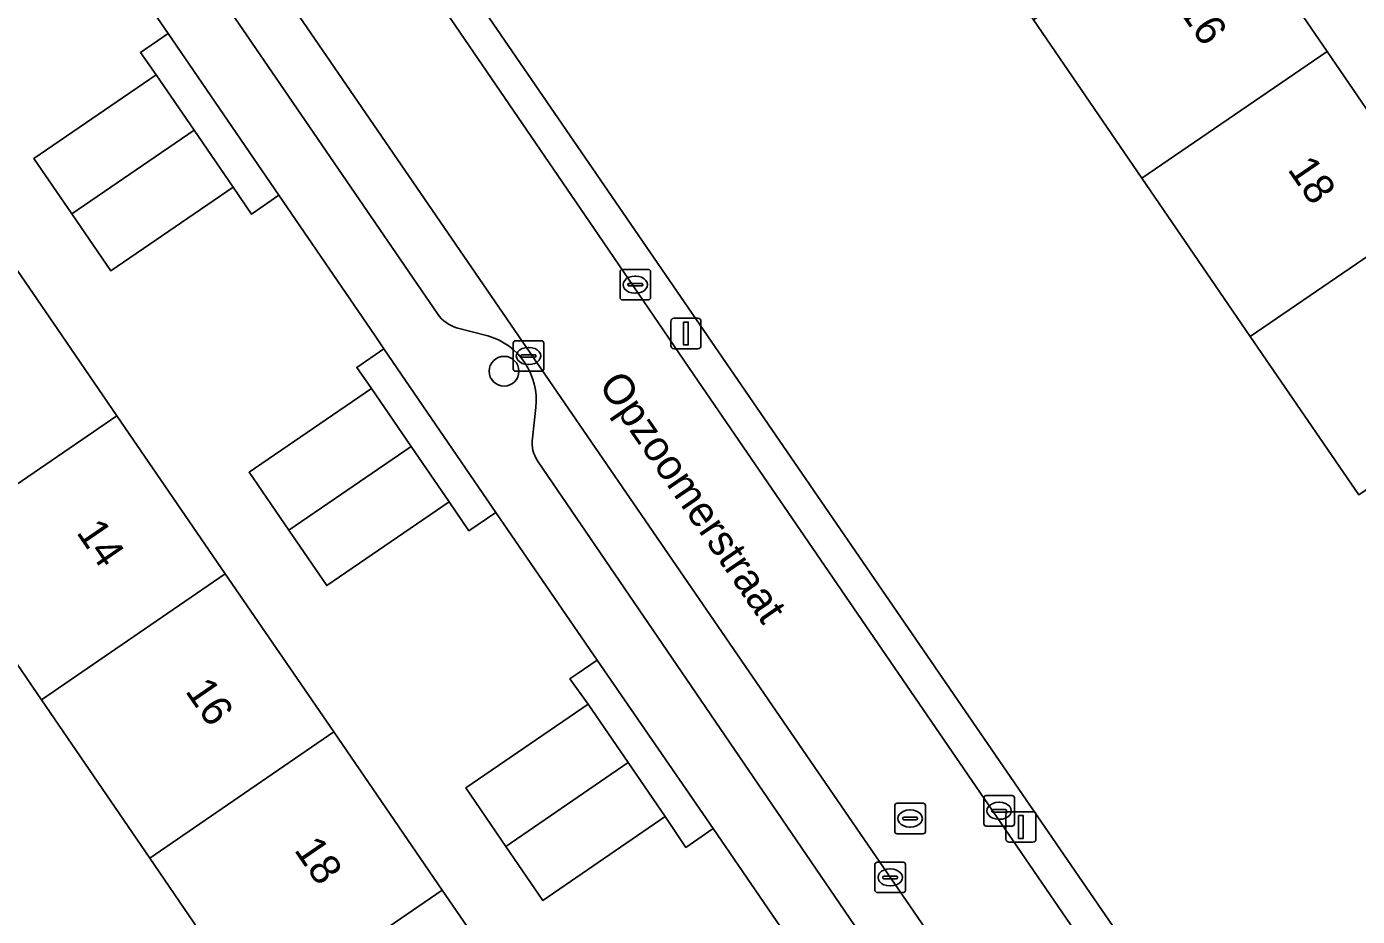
# Model space of a CAD drawing. Extents: x 157445 to 158888, y 383061 to 384688.
# Drawn here: x 158511.02 to 158554.68, y 383730.94 to 383760.15 of the extents above; entities that cross this region are included whole.
import ezdxf

# ---------------------------------------------------------------- set-up
doc = ezdxf.new("R2010")
doc.units = 0
for name, color, linetype in [('IMGEO_Boom', 7, 'Continuous'), ('IMGEO_Erf', 7, 'Continuous'), ('IMGEO_Kolk', 7, 'Continuous'), ('IMGEO_Lichtmast', 7, 'Continuous'), ('IMGEO_Openbare_ruimte_label', 7, 'Continuous'), ('IMGEO_Pand', 7, 'Continuous'), ('IMGEO_Pand_nummerreeks', 7, 'Continuous'), ('IMGEO_Parkeervlak_open', 7, 'Continuous'), ('IMGEO_Rijbaan_lokaal_open', 7, 'Continuous'), ('IMGEO_Rioolput', 7, 'Continuous'), ('IMGEO_Voetpad_open', 7, 'Continuous')]:
    doc.layers.add(name, color=color, linetype=linetype)

msp = doc.modelspace()

# ---------------------------------------------------------------- linework, layer by layer
at = {"layer": 'IMGEO_Boom'}
msp.add_circle((158526.684, 383748.836), 0.489, dxfattribs=at)
at = {"layer": 'IMGEO_Erf'}
for points in [[(158554.725, 383744.78), (158551.169, 383749.979), (158547.614, 383755.177), (158544.058, 383760.375), (158540.502, 383765.573), (158536.946, 383770.771), (158533.39, 383775.969), (158529.834, 383781.167), (158526.278, 383786.365), (158522.722, 383791.563), (158519.084, 383796.882), (158525.172, 383801.045), (158528.81, 383795.725), (158532.364, 383790.527), (158535.919, 383785.328), (158539.475, 383780.129), (158543.029, 383774.931), (158546.584, 383769.732), (158550.14, 383764.533), (158553.694, 383759.335), (158557.249, 383754.136)], [(158514.526, 383777.448), (158533.363, 383750), (158557.601, 383714.681)], [(158518.32, 383745.522), (158522.333, 383748.272), (158521.852, 383748.96), (158522.745, 383749.573), (158522.453, 383750), (158519.298, 383754.615), (158518.396, 383753.995), (158517.794, 383754.878), (158513.785, 383752.131), (158512.506, 383753.998), (158511.258, 383755.819), (158515.267, 383758.566), (158514.755, 383759.294), (158515.667, 383759.921), (158512.2, 383764.968)], [(158532.816, 383706.882), (158529.265, 383712.077), (158525.713, 383717.273), (158522.162, 383722.468), (158518.61, 383727.663), (158515.059, 383732.858), (158511.507, 383738.054), (158507.957, 383743.248), (158504.405, 383748.444), (158503.341, 383750), (158500.854, 383753.639), (158500.731, 383753.819), (158497.254, 383751.44), (158493.823, 383756.453), (158497.302, 383758.833), (158493.75, 383764.029)], [(158503.302, 383762.948), (158506.861, 383757.758), (158510.42, 383752.568), (158512.181, 383750), (158513.979, 383747.378), (158517.537, 383742.188), (158521.096, 383736.998), (158524.655, 383731.808), (158528.214, 383726.618), (158531.772, 383721.428), (158535.331, 383716.238), (158538.89, 383711.047), (158542.534, 383705.733)], [(158536.874, 383728.969), (158533.544, 383733.825), (158532.647, 383733.21), (158531.971, 383734.219), (158527.955, 383731.467), (158526.741, 383733.238), (158525.425, 383735.158), (158529.441, 383737.91), (158528.847, 383738.737), (158529.741, 383739.351), (158526.415, 383744.201), (158525.531, 383743.595), (158524.881, 383744.553), (158520.868, 383741.803), (158519.624, 383743.619), (158518.32, 383745.522)]]:
    msp.add_lwpolyline(points, dxfattribs=at)
at = {"layer": 'IMGEO_Kolk'}
for p, q in [((158530.49, 383751.252), (158530.49, 383752.104)), ((158530.565, 383752.178), (158531.417, 383752.178)), ((158531.491, 383752.104), (158531.491, 383751.252)), ((158530.749, 383751.672), (158530.749, 383751.684)), ((158531.187, 383751.635), (158530.789, 383751.635)), ((158530.792, 383751.721), (158531.19, 383751.721)), ((158530.978, 383751.958), (158531.003, 383751.958)), ((158531.233, 383751.684), (158531.233, 383751.672)), ((158531.417, 383751.178), (158530.565, 383751.178)), ((158531.001, 383751.398), (158530.976, 383751.398)), ((158527.061, 383749.837), (158527.913, 383749.837)), ((158526.986, 383748.911), (158526.986, 383749.763)), ((158527.288, 383749.38), (158527.686, 383749.38)), ((158527.474, 383749.617), (158527.499, 383749.617)), ((158527.987, 383749.763), (158527.987, 383748.911)), ((158527.245, 383749.331), (158527.245, 383749.343)), ((158527.683, 383749.294), (158527.285, 383749.294)), ((158527.497, 383749.057), (158527.472, 383749.057)), ((158527.729, 383749.343), (158527.729, 383749.331)), ((158527.913, 383748.837), (158527.061, 383748.837)), ((158542.426, 383733.984), (158542.426, 383734.836)), ((158542.501, 383734.91), (158543.353, 383734.91)), ((158542.914, 383734.69), (158542.939, 383734.69)), ((158543.427, 383734.836), (158543.427, 383733.984)), ((158542.685, 383734.404), (158542.685, 383734.416)), ((158543.123, 383734.367), (158542.725, 383734.367)), ((158542.728, 383734.453), (158543.126, 383734.453)), ((158542.937, 383734.13), (158542.912, 383734.13)), ((158543.169, 383734.416), (158543.169, 383734.404)), ((158543.353, 383733.91), (158542.501, 383733.91)), ((158538.854, 383731.797), (158538.854, 383732.649)), ((158538.929, 383732.723), (158539.781, 383732.723)), ((158539.342, 383732.503), (158539.367, 383732.503)), ((158539.855, 383732.649), (158539.855, 383731.797)), ((158539.113, 383732.217), (158539.113, 383732.229)), ((158539.551, 383732.18), (158539.153, 383732.18)), ((158539.156, 383732.266), (158539.554, 383732.266)), ((158539.365, 383731.943), (158539.34, 383731.943)), ((158539.597, 383732.229), (158539.597, 383732.217)), ((158539.781, 383731.723), (158538.929, 383731.723))]:
    msp.add_line(p, q, dxfattribs=at)
for points in [[(158530.49, 383751.252), (158530.49, 383752.104)], [(158530.565, 383752.178), (158531.417, 383752.178)], [(158531.491, 383752.104), (158531.491, 383751.252)], [(158531.417, 383751.178), (158530.565, 383751.178)], [(158527.061, 383749.837), (158527.913, 383749.837)], [(158526.986, 383748.911), (158526.986, 383749.763)], [(158527.987, 383749.763), (158527.987, 383748.911)], [(158527.913, 383748.837), (158527.061, 383748.837)], [(158542.426, 383733.984), (158542.426, 383734.836)], [(158542.501, 383734.91), (158543.353, 383734.91)], [(158543.427, 383734.836), (158543.427, 383733.984)], [(158543.353, 383733.91), (158542.501, 383733.91)], [(158538.854, 383731.797), (158538.854, 383732.649)], [(158538.929, 383732.723), (158539.781, 383732.723)], [(158539.855, 383732.649), (158539.855, 383731.797)], [(158539.781, 383731.723), (158538.929, 383731.723)]]:
    msp.add_lwpolyline(points, dxfattribs=at)
for centre, radius, start, end in [((158530.567, 383752.102), 0.0765, 91.552, 178.448), ((158530.567, 383752.102), 0.0765, 91.552, 178.448), ((158531.415, 383752.102), 0.0765, 1.552, 88.448), ((158531.415, 383752.102), 0.0765, 1.552, 88.448), ((158530.789, 383751.681), 0.0403, 85.8775, 175.7526), ((158530.786, 383751.671), 0.0366, 178.938, 274.7102), ((158531.19, 383751.678), 0.043, 264.8664, 352.4533), ((158531.194, 383751.683), 0.0386, 1.7309, 96.639), ((158530.567, 383751.254), 0.0765, 181.552, 268.448), ((158530.567, 383751.254), 0.0765, 181.552, 268.448), ((158531.415, 383751.254), 0.0765, 271.552, 358.448), ((158531.415, 383751.254), 0.0765, 271.552, 358.448), ((158527.063, 383749.761), 0.0765, 91.552, 178.448), ((158527.063, 383749.761), 0.0765, 91.552, 178.448), ((158527.911, 383749.761), 0.0765, 1.552, 88.448), ((158527.911, 383749.761), 0.0765, 1.552, 88.448), ((158527.285, 383749.34), 0.0403, 85.8775, 175.7526), ((158527.69, 383749.342), 0.0386, 1.7309, 96.639), ((158527.063, 383748.913), 0.0765, 181.552, 268.448), ((158527.063, 383748.913), 0.0765, 181.552, 268.448), ((158527.282, 383749.33), 0.0366, 178.938, 274.7102), ((158527.686, 383749.337), 0.043, 264.8664, 352.4533), ((158527.911, 383748.913), 0.0765, 271.552, 358.448), ((158527.911, 383748.913), 0.0765, 271.552, 358.448), ((158542.503, 383734.834), 0.0765, 91.552, 178.448), ((158542.503, 383734.834), 0.0765, 91.552, 178.448), ((158543.351, 383734.834), 0.0765, 1.552, 88.448), ((158543.351, 383734.834), 0.0765, 1.552, 88.448), ((158542.725, 383734.413), 0.0403, 85.8775, 175.7526), ((158542.722, 383734.403), 0.0366, 178.938, 274.7102), ((158543.126, 383734.41), 0.043, 264.8664, 352.4533), ((158543.13, 383734.415), 0.0386, 1.7309, 96.639), ((158542.503, 383733.986), 0.0765, 181.552, 268.448), ((158542.503, 383733.986), 0.0765, 181.552, 268.448), ((158543.351, 383733.986), 0.0765, 271.552, 358.448), ((158543.351, 383733.986), 0.0765, 271.552, 358.448), ((158538.931, 383732.647), 0.0765, 91.552, 178.448), ((158538.931, 383732.647), 0.0765, 91.552, 178.448), ((158539.779, 383732.647), 0.0765, 1.552, 88.448), ((158539.779, 383732.647), 0.0765, 1.552, 88.448), ((158539.153, 383732.226), 0.0403, 85.8775, 175.7526), ((158539.15, 383732.216), 0.0366, 178.938, 274.7102), ((158539.554, 383732.223), 0.043, 264.8664, 352.4533), ((158539.558, 383732.228), 0.0386, 1.7309, 96.639), ((158538.931, 383731.799), 0.0765, 181.552, 268.448), ((158538.931, 383731.799), 0.0765, 181.552, 268.448), ((158539.779, 383731.799), 0.0765, 271.552, 358.448), ((158539.779, 383731.799), 0.0765, 271.552, 358.448)]:
    msp.add_arc(centre, radius, start, end, dxfattribs=at)
for centre, major_axis, ratio, start_param, end_param in [((158530.977, 383751.678), (-0.387, 0.002), 0.722429, 4.712389, 7.853982), ((158531.002, 383751.678), (-0.39, 0.002), 0.717154, 1.570796, 4.712389), ((158527.473, 383749.337), (-0.387, 0.002), 0.722429, 4.712389, 7.853982), ((158527.498, 383749.337), (-0.39, 0.002), 0.717154, 1.570796, 4.712389), ((158542.913, 383734.41), (-0.387, 0.002), 0.722429, 4.712389, 7.853982), ((158542.938, 383734.41), (-0.39, 0.002), 0.717154, 1.570796, 4.712389), ((158539.341, 383732.223), (-0.387, 0.002), 0.722429, 4.712389, 7.853982), ((158539.366, 383732.223), (-0.39, 0.002), 0.717154, 1.570796, 4.712389)]:
    msp.add_ellipse(centre, major_axis=major_axis, ratio=ratio, start_param=start_param, end_param=end_param, dxfattribs=at)
at = {"layer": 'IMGEO_Lichtmast'}
for p, q in [((158532.155, 383749.673), (158532.155, 383750.473)), ((158532.155, 383750.473), (158532.155, 383749.673)), ((158532.255, 383750.573), (158533.045, 383750.573)), ((158533.045, 383750.573), (158532.255, 383750.573)), ((158533.145, 383750.473), (158533.145, 383749.673)), ((158533.145, 383749.673), (158533.145, 383750.473)), ((158533.045, 383749.573), (158532.255, 383749.573)), ((158532.255, 383749.573), (158533.045, 383749.573)), ((158543.147, 383733.478), (158543.147, 383734.278)), ((158543.147, 383734.278), (158543.147, 383733.478)), ((158543.247, 383734.378), (158544.037, 383734.378)), ((158544.037, 383734.378), (158543.247, 383734.378)), ((158544.137, 383734.278), (158544.137, 383733.478)), ((158544.137, 383733.478), (158544.137, 383734.278)), ((158544.037, 383733.378), (158543.247, 383733.378)), ((158543.247, 383733.378), (158544.037, 383733.378))]:
    msp.add_line(p, q, dxfattribs=at)
for points in [[(158532.575, 383750.448), (158532.725, 383750.448), (158532.725, 383749.698), (158532.575, 383749.698), (158532.575, 383750.448)], [(158543.567, 383734.253), (158543.717, 383734.253), (158543.717, 383733.503), (158543.567, 383733.503), (158543.567, 383734.253)]]:
    msp.add_lwpolyline(points, dxfattribs=at)
for centre, start, end in [((158532.255, 383750.473), 90, 180), ((158532.255, 383750.473), 90, 180), ((158533.045, 383750.473), 0, 90), ((158533.045, 383750.473), 360, 90), ((158532.255, 383749.673), 180, 270), ((158532.255, 383749.673), 180, 270), ((158533.045, 383749.673), 270, 0), ((158533.045, 383749.673), 270, 0), ((158543.247, 383734.278), 90, 180), ((158543.247, 383734.278), 90, 180), ((158544.037, 383734.278), 0, 90), ((158544.037, 383734.278), 360, 90), ((158543.247, 383733.478), 180, 270), ((158543.247, 383733.478), 180, 270), ((158544.037, 383733.478), 270, 0), ((158544.037, 383733.478), 270, 0)]:
    msp.add_arc(centre, 0.1, start, end, dxfattribs=at)
at = {"layer": 'IMGEO_Pand'}
for points in [[(158547.614, 383755.177), (158553.694, 383759.335), (158550.14, 383764.533), (158544.058, 383760.375)], [(158547.614, 383755.177), (158551.169, 383749.979), (158557.249, 383754.136), (158553.694, 383759.335)], [(158512.506, 383753.998), (158516.514, 383756.746), (158515.267, 383758.566), (158511.258, 383755.819)], [(158512.506, 383753.998), (158513.785, 383752.131), (158517.794, 383754.878), (158516.514, 383756.746)], [(158557.249, 383754.136), (158551.169, 383749.979), (158554.725, 383744.78), (158560.805, 383748.937), (158560.078, 383750)], [(158507.957, 383743.248), (158513.979, 383747.378), (158512.181, 383750), (158510.42, 383752.568), (158506.674, 383750), (158504.405, 383748.444)], [(158523.636, 383746.37), (158522.333, 383748.272), (158518.32, 383745.522), (158519.624, 383743.619)], [(158507.957, 383743.248), (158511.507, 383738.054), (158517.537, 383742.188), (158513.979, 383747.378)], [(158523.636, 383746.37), (158519.624, 383743.619), (158520.868, 383741.803), (158524.881, 383744.553)], [(158511.507, 383738.054), (158515.059, 383732.858), (158521.096, 383736.998), (158517.537, 383742.188)], [(158530.756, 383735.991), (158529.441, 383737.91), (158525.425, 383735.158), (158526.741, 383733.238)], [(158518.61, 383727.663), (158524.655, 383731.808), (158521.096, 383736.998), (158515.059, 383732.858)], [(158530.756, 383735.991), (158526.741, 383733.238), (158527.955, 383731.467), (158531.971, 383734.219)], [(158518.61, 383727.663), (158522.162, 383722.468), (158528.214, 383726.618), (158524.655, 383731.808)]]:
    msp.add_lwpolyline(points, close=True, dxfattribs=at)
at = {"layer": 'IMGEO_Parkeervlak_open'}
for points in [[(158553.127, 383712.058), (158552.353, 383713.281), (158527.158, 383750), (158504.026, 383783.713)], [(158513.615, 383768.333), (158513.461, 383767.299), (158513.636, 383766.591), (158524.512, 383750.707)], [(158525.124, 383750.262), (158526.154, 383750)], [(158527.73, 383747.645), (158527.616, 383746.639)], [(158527.804, 383745.868), (158538.637, 383729.977)]]:
    msp.add_lwpolyline(points, dxfattribs=at)
for centre, radius, start, end in [((158525.458, 383751.365), 1.153, 214.8176, 253.1388), ((158525.536, 383747.882), 2.206, 353.8374, 73.7446), ((158528.65, 383746.483), 1.046, 171.4003, 216.0067)]:
    msp.add_arc(centre, radius, start, end, dxfattribs=at)
at = {"layer": 'IMGEO_Rijbaan_lokaal_open'}
for points in [[(158500, 383786.505), (158501.172, 383786.122), (158502.374, 383785.438), (158503.204, 383784.728), (158504.026, 383783.713), (158527.158, 383750), (158552.353, 383713.281), (158553.127, 383712.058)], [(158532.912, 383748.723), (158529.63, 383753.531), (158523.337, 383762.742)], [(158557.271, 383713.187), (158550.165, 383723.561), (158546.743, 383728.518), (158532.912, 383748.723)]]:
    msp.add_lwpolyline(points, dxfattribs=at)
at = {"layer": 'IMGEO_Rioolput'}
for p, q in [((158539.506, 383733.731), (158539.506, 383734.583)), ((158539.581, 383734.657), (158540.433, 383734.657)), ((158540.507, 383734.583), (158540.507, 383733.731)), ((158539.765, 383734.151), (158539.765, 383734.163)), ((158540.203, 383734.114), (158539.805, 383734.114)), ((158539.808, 383734.2), (158540.206, 383734.2)), ((158539.994, 383734.437), (158540.019, 383734.437)), ((158540.249, 383734.163), (158540.249, 383734.151)), ((158540.433, 383733.657), (158539.581, 383733.657)), ((158540.017, 383733.877), (158539.992, 383733.877))]:
    msp.add_line(p, q, dxfattribs=at)
for points in [[(158539.506, 383733.731), (158539.506, 383734.583)], [(158539.581, 383734.657), (158540.433, 383734.657)], [(158540.507, 383734.583), (158540.507, 383733.731)], [(158540.433, 383733.657), (158539.581, 383733.657)]]:
    msp.add_lwpolyline(points, dxfattribs=at)
for centre, radius, start, end in [((158539.583, 383734.581), 0.0765, 91.552, 178.448), ((158539.583, 383734.581), 0.0765, 91.552, 178.448), ((158540.431, 383734.581), 0.0765, 1.552, 88.448), ((158540.431, 383734.581), 0.0765, 1.552, 88.448), ((158539.805, 383734.16), 0.0403, 85.8775, 175.7526), ((158539.802, 383734.15), 0.0366, 178.938, 274.7102), ((158540.206, 383734.157), 0.043, 264.8664, 352.4533), ((158540.21, 383734.162), 0.0386, 1.7309, 96.639), ((158539.583, 383733.733), 0.0765, 181.552, 268.448), ((158539.583, 383733.733), 0.0765, 181.552, 268.448), ((158540.431, 383733.733), 0.0765, 271.552, 358.448), ((158540.431, 383733.733), 0.0765, 271.552, 358.448)]:
    msp.add_arc(centre, radius, start, end, dxfattribs=at)
for centre, major_axis, ratio, start_param, end_param in [((158539.993, 383734.157), (-0.387, 0.002), 0.722429, 4.712389, 7.853982), ((158540.018, 383734.157), (-0.39, 0.002), 0.717154, 1.570796, 4.712389)]:
    msp.add_ellipse(centre, major_axis=major_axis, ratio=ratio, start_param=start_param, end_param=end_param, dxfattribs=at)
at = {"layer": 'IMGEO_Voetpad_open'}
for points in [[(158500, 383782.809), (158501.587, 383780.498), (158505.111, 383775.309), (158508.586, 383770.252), (158512.2, 383764.968), (158515.667, 383759.921), (158519.298, 383754.615), (158522.453, 383750), (158522.745, 383749.573), (158526.415, 383744.201), (158529.741, 383739.351), (158533.544, 383733.825), (158536.874, 383728.969), (158540.474, 383723.708), (158544.006, 383718.557), (158547.869, 383713.004), (158550.217, 383709.58), (158550.33, 383709.415), (158550.366, 383708.954), (158550.582, 383706.16), (158554.315, 383708.602), (158554.299, 383708.903)], [(158533.363, 383750), (158514.526, 383777.448), (158513.703, 383776.889), (158518.116, 383770.436), (158518.529, 383770.717), (158520.658, 383767.584), (158520.245, 383767.303), (158521.187, 383765.914), (158521.601, 383766.195), (158523.75, 383763.022), (158523.337, 383762.742), (158529.63, 383753.531), (158532.912, 383748.723), (158546.743, 383728.518), (158550.165, 383723.561), (158557.271, 383713.187)], [(158524.512, 383750.707), (158513.636, 383766.591), (158513.461, 383767.299), (158513.615, 383768.333)], [(158526.154, 383750), (158525.124, 383750.262)], [(158558.96, 383711.596), (158561.384, 383713.217), (158558.126, 383713.916), (158557.601, 383714.681), (158533.363, 383750)], [(158527.616, 383746.639), (158527.73, 383747.645)], [(158538.637, 383729.977), (158527.804, 383745.868)]]:
    msp.add_lwpolyline(points, dxfattribs=at)
for points in [[(158515.667, 383759.921), (158514.755, 383759.294), (158515.267, 383758.566), (158516.514, 383756.746), (158517.794, 383754.878), (158518.396, 383753.995), (158519.298, 383754.615)], [(158522.745, 383749.573), (158521.852, 383748.96), (158522.333, 383748.272), (158523.636, 383746.37), (158524.881, 383744.553), (158525.531, 383743.595), (158526.415, 383744.201)], [(158529.741, 383739.351), (158528.847, 383738.737), (158529.441, 383737.91), (158530.756, 383735.991), (158531.971, 383734.219), (158532.647, 383733.21), (158533.544, 383733.825)]]:
    msp.add_lwpolyline(points, close=True, dxfattribs=at)
for centre, radius, start, end in [((158525.458, 383751.365), 1.153, 214.8176, 253.1388), ((158525.536, 383747.882), 2.206, 353.8374, 73.7446), ((158528.65, 383746.483), 1.046, 171.4003, 216.0067)]:
    msp.add_arc(centre, radius, start, end, dxfattribs=at)

# ---------------------------------------------------------------- texts
at = {"layer": 'IMGEO_Openbare_ruimte_label'}
msp.add_text('Opzoomerstraat', height=1, rotation=304.4849, dxfattribs=at).set_placement((158529.761, 383748.383))
at = {"layer": 'IMGEO_Pand_nummerreeks'}
for s, rotation, p in [('16', 304.3653, (158548.802, 383760.68)), ('18', 304.3653, (158552.37, 383755.461)), ('14', 304.4368, (158512.63, 383743.546)), ('16', 304.4368, (158516.201, 383738.338)), ('18', 304.4368, (158519.774, 383733.127))]:
    msp.add_text(s, height=1, rotation=rotation, dxfattribs=at).set_placement(p)

doc.saveas('drawing.dxf')
